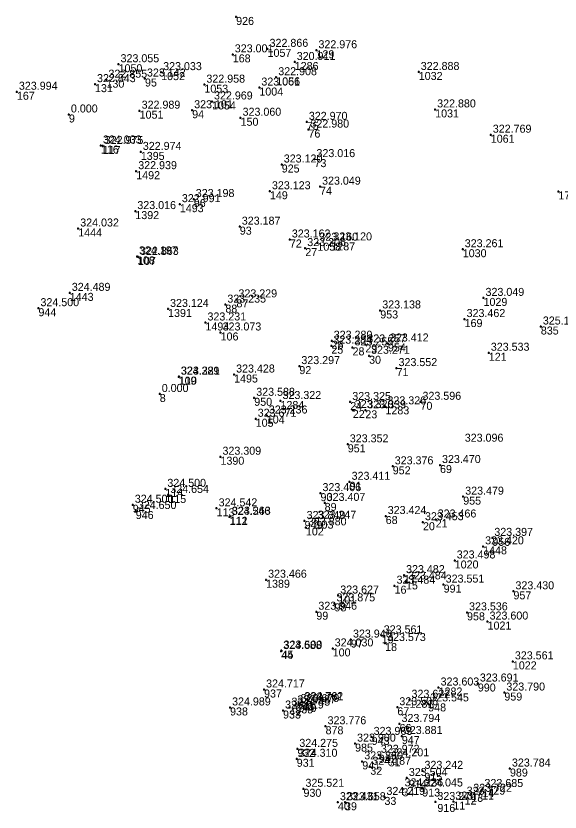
# Model space of a CAD drawing. Extents: x -829398 to -819400, y -1074439 to -1067977.
# Drawn here: x -820732.5 to -820650.8, y -1071116.8 to -1070997.4 of the extents above; entities that cross this region are included whole.
import ezdxf

# ---------------------------------------------------------------- set-up
doc = ezdxf.new("R2010")
doc.units = 0
for name, color, linetype in [('Vrstva 60', 7, 'Continuous'), ('Vrstva 61', 7, 'Continuous'), ('Čísla bodů_doměření_2012', 7, 'Continuous')]:
    doc.layers.add(name, color=color, linetype=linetype)

# ---------------------------------------------------------------- blocks, each defined once
blk = doc.blocks.new('BOD')
at = {"layer": 'Čísla bodů_doměření_2012'}
for p, q in [((-0.15, 0), (0.15, 0)), ((0, -0.15), (0, 0.15))]:
    blk.add_line(p, q, dxfattribs=at)

msp = doc.modelspace()

# ---------------------------------------------------------------- block references
at = {"layer": 'Vrstva 60'}
for p in [(-820699.428, -1070997.566), (-820699.428, -1070997.566), (-820699.935, -1071003.177), (-820699.935, -1071003.177), (-820694.714, -1071002.351), (-820694.714, -1071002.351), (-820687.379, -1071002.562), (-820687.379, -1071002.562), (-820690.641, -1071004.323), (-820690.641, -1071004.323), (-820717.072, -1071004.659), (-820717.072, -1071004.659), (-820710.681, -1071005.842), (-820710.681, -1071005.842), (-820693.408, -1071006.608), (-820693.408, -1071006.608), (-820672.031, -1071005.814), (-820672.031, -1071005.814), (-820720.605, -1071007.642), (-820720.605, -1071007.642), (-820718.885, -1071006.975), (-820718.885, -1071006.975), (-820713.108, -1071006.8), (-820713.108, -1071006.8), (-820704.193, -1071007.719), (-820704.193, -1071007.719), (-820732.324, -1071008.783), (-820732.324, -1071008.783), (-820695.946, -1071008.155), (-820695.946, -1071008.155), (-820703.048, -1071010.238), (-820703.048, -1071010.238), (-820669.569, -1071011.431), (-820669.569, -1071011.431), (-820724.52, -1071012.19), (-820713.909, -1071011.621), (-820713.909, -1071011.621), (-820706.027, -1071011.556), (-820706.027, -1071011.556), (-820698.762, -1071012.681), (-820698.762, -1071012.681), (-820688.826, -1071013.295), (-820688.826, -1071013.295), (-820688.579, -1071014.453), (-820688.579, -1071014.453), (-820661.224, -1071015.222), (-820661.224, -1071015.222), (-820719.716, -1071016.84), (-820719.716, -1071016.84), (-820719.452, -1071016.912), (-820719.452, -1071016.912), (-820713.733, -1071017.801), (-820713.733, -1071017.801), (-820692.588, -1071019.689), (-820692.588, -1071019.689), (-820687.677, -1071018.881), (-820687.677, -1071018.881), (-820714.417, -1071020.688), (-820714.417, -1071020.688), (-820686.837, -1071023.009), (-820686.837, -1071023.009), (-820694.36, -1071023.7), (-820694.36, -1071023.7), (-820651.08, -1071023.73), (-820651.08, -1071023.73), (-820707.876, -1071025.635), (-820707.876, -1071025.635), (-820705.788, -1071024.868), (-820705.788, -1071024.868), (-820714.555, -1071026.672), (-820714.555, -1071026.672), (-820723.122, -1071029.282), (-820723.122, -1071029.282), (-820698.882, -1071029.008), (-820698.882, -1071029.008), (-820691.377, -1071030.932), (-820691.377, -1071030.932), (-820687.238, -1071031.414), (-820687.238, -1071031.414), (-820685.146, -1071031.365), (-820685.146, -1071031.365), (-820689.054, -1071032.221), (-820689.054, -1071032.221), (-820665.428, -1071032.39), (-820665.428, -1071032.39), (-820714.297, -1071033.457), (-820714.297, -1071033.457), (-820714.15, -1071033.541), (-820714.15, -1071033.541), (-820724.39, -1071038.93), (-820724.39, -1071038.93), (-820699.385, -1071039.908), (-820699.385, -1071039.908), (-820662.31, -1071039.687), (-820662.31, -1071039.687), (-820729.09, -1071041.23), (-820729.09, -1071041.23), (-820709.643, -1071041.342), (-820709.643, -1071041.342), (-820701.047, -1071040.696), (-820701.047, -1071040.696), (-820677.805, -1071041.567), (-820677.805, -1071041.567), (-820704.032, -1071043.37), (-820704.032, -1071043.37), (-820665.15, -1071042.86), (-820665.15, -1071042.86), (-820701.759, -1071044.869), (-820701.759, -1071044.869), (-820653.714, -1071043.977), (-820653.714, -1071043.977), (-820685.089, -1071046.106), (-820685.089, -1071046.106), (-820685.143, -1071046.85), (-820685.143, -1071046.85), (-820681.961, -1071047.105), (-820681.961, -1071047.105), (-820680.045, -1071046.664), (-820680.045, -1071046.664), (-820676.655, -1071046.521), (-820676.655, -1071046.521), (-820679.482, -1071048.361), (-820679.482, -1071048.361), (-820661.52, -1071047.91), (-820661.52, -1071047.91), (-820689.944, -1071049.911), (-820689.944, -1071049.911), (-820675.36, -1071050.21), (-820675.36, -1071050.21), (-820708.048, -1071051.498), (-820708.048, -1071051.498), (-820707.994, -1071051.482), (-820707.994, -1071051.482), (-820699.733, -1071051.172), (-820699.733, -1071051.172), (-820710.89, -1071054.09), (-820696.713, -1071054.663), (-820696.713, -1071054.663), (-820692.773, -1071055.141), (-820692.773, -1071055.141), (-820682.306, -1071055.292), (-820682.306, -1071055.292), (-820671.77, -1071055.26), (-820671.77, -1071055.26), (-820681.925, -1071056.496), (-820681.925, -1071056.496), (-820680.045, -1071056.539), (-820680.045, -1071056.539), (-820677.026, -1071055.942), (-820677.026, -1071055.942), (-820696.495, -1071057.803), (-820696.495, -1071057.803), (-820694.832, -1071057.317), (-820694.832, -1071057.317), (-820682.679, -1071061.637), (-820682.679, -1071061.637), (-820701.778, -1071063.496), (-820701.778, -1071063.496), (-820675.935, -1071064.934), (-820675.935, -1071064.934), (-820668.84, -1071064.74), (-820668.84, -1071064.74), (-820682.403, -1071067.253), (-820682.403, -1071067.253), (-820710.05, -1071068.31), (-820710.05, -1071068.31), (-820709.61, -1071069.23), (-820709.61, -1071069.23), (-820686.777, -1071068.954), (-820686.777, -1071068.954), (-820665.36, -1071069.48), (-820665.36, -1071069.48), (-820714.94, -1071070.69), (-820714.94, -1071070.69), (-820686.147, -1071070.417), (-820686.147, -1071070.417), (-820714.49, -1071071.63), (-820714.49, -1071071.63), (-820702.357, -1071071.232), (-820702.357, -1071071.232), (-820676.988, -1071072.389), (-820676.988, -1071072.389), (-820700.402, -1071072.508), (-820700.402, -1071072.508), (-820700.344, -1071072.478), (-820700.344, -1071072.478), (-820689.154, -1071073.125), (-820689.154, -1071073.125), (-820687.506, -1071073.077), (-820687.506, -1071073.077), (-820671.398, -1071073.314), (-820671.398, -1071073.314), (-820669.491, -1071072.905), (-820669.491, -1071072.905), (-820688.961, -1071074.089), (-820688.961, -1071074.089), (-820660.99, -1071075.66), (-820660.99, -1071075.66), (-820662.369, -1071076.93), (-820662.369, -1071076.93), (-820666.633, -1071079.046), (-820666.633, -1071079.046), (-820694.936, -1071081.933), (-820694.936, -1071081.933), (-820674.237, -1071081.247), (-820674.237, -1071081.247), (-820675.658, -1071082.826), (-820675.658, -1071082.826), (-820673.944, -1071082.187), (-820673.944, -1071082.187), (-820668.293, -1071082.666), (-820668.293, -1071082.666), (-820684.104, -1071084.304), (-820684.104, -1071084.304), (-820657.82, -1071083.67), (-820657.82, -1071083.67), (-820684.675, -1071085.481), (-820684.675, -1071085.481), (-820687.394, -1071086.73), (-820687.394, -1071086.73), (-820664.784, -1071086.823), (-820664.784, -1071086.823), (-820661.702, -1071088.205), (-820661.702, -1071088.205), (-820677.585, -1071090.273), (-820677.585, -1071090.273), (-820682.2, -1071090.907), (-820682.2, -1071090.907), (-820677.079, -1071091.424), (-820677.079, -1071091.424), (-820692.673, -1071092.629), (-820692.673, -1071092.629), (-820692.611, -1071092.555), (-820692.611, -1071092.555), (-820684.942, -1071092.232), (-820684.942, -1071092.232), (-820657.911, -1071094.173), (-820657.911, -1071094.173), (-820695.24, -1071098.39), (-820695.24, -1071098.39), (-820669.052, -1071098.092), (-820669.052, -1071098.092), (-820663.163, -1071097.493), (-820663.163, -1071097.493), (-820659.184, -1071098.849), (-820659.184, -1071098.849), (-820690.55, -1071100.775), (-820690.55, -1071100.775), (-820690.058, -1071100.571), (-820690.058, -1071100.571), (-820689.484, -1071100.279), (-820689.484, -1071100.279), (-820689.432, -1071100.322), (-820689.432, -1071100.322), (-820675.242, -1071101.052), (-820675.242, -1071101.052), (-820673.417, -1071099.928), (-820673.417, -1071099.928), (-820670.611, -1071100.475), (-820670.611, -1071100.475), (-820700.34, -1071101.08), (-820700.34, -1071101.08), (-820692.39, -1071101.54), (-820692.39, -1071101.54), (-820691.423, -1071101.109), (-820691.423, -1071101.109), (-820686.01, -1071103.902), (-820686.01, -1071103.902), (-820674.915, -1071103.557), (-820674.915, -1071103.557), (-820679.101, -1071105.497), (-820679.101, -1071105.497), (-820674.569, -1071105.362), (-820674.569, -1071105.362), (-820681.583, -1071106.502), (-820681.583, -1071106.502), (-820690.248, -1071107.29), (-820690.248, -1071107.29), (-820678.017, -1071108.175), (-820678.017, -1071108.175), (-820690.335, -1071108.776), (-820690.335, -1071108.776), (-820680.502, -1071109.166), (-820680.502, -1071109.166), (-820676.564, -1071108.712), (-820676.564, -1071108.712), (-820679.297, -1071109.971), (-820679.297, -1071109.971), (-820671.469, -1071110.585), (-820658.346, -1071110.238), (-820658.346, -1071110.238), (-820673.818, -1071111.656), (-820689.327, -1071113.273), (-820689.327, -1071113.273), (-820674.467, -1071113.208), (-820674.467, -1071113.208), (-820671.509, -1071113.232), (-820671.509, -1071113.232), (-820664.15, -1071114.029), (-820664.15, -1071114.029), (-820662.467, -1071113.312), (-820662.467, -1071113.312), (-820684.16, -1071115.281), (-820684.16, -1071115.281), (-820683.092, -1071115.294), (-820683.092, -1071115.294), (-820677.178, -1071114.493), (-820677.178, -1071114.493), (-820669.534, -1071115.249), (-820666.842, -1071115.194), (-820666.842, -1071115.194), (-820665.15, -1071114.456), (-820665.15, -1071114.456)]:
    msp.add_blockref('BOD', p, dxfattribs=at)

# ---------------------------------------------------------------- texts
for s, p in [('926', (-820699.428, -1070998.766)), ('926', (-820699.428, -1070998.766)), ('1057', (-820694.714, -1071003.551)), ('129', (-820687.379, -1071003.762)), ('129', (-820687.379, -1071003.762)), ('168', (-820699.935, -1071004.377)), ('168', (-820699.935, -1071004.377)), ('1050', (-820717.072, -1071005.859)), ('1286', (-820690.641, -1071005.523)), ('1052', (-820710.681, -1071007.042)), ('1056', (-820693.408, -1071007.808)), ('1032', (-820672.031, -1071007.014)), ('131', (-820720.605, -1071008.842)), ('131', (-820720.605, -1071008.842)), ('130', (-820718.885, -1071008.175)), ('130', (-820718.885, -1071008.175)), ('95', (-820713.108, -1071008)), ('1053', (-820704.193, -1071008.919)), ('167', (-820732.324, -1071009.983)), ('167', (-820732.324, -1071009.983)), ('1004', (-820695.946, -1071009.355)), ('1054', (-820703.048, -1071011.438)), ('9', (-820724.52, -1071013.39)), ('1051', (-820713.909, -1071012.821)), ('94', (-820706.027, -1071012.756)), ('1031', (-820669.569, -1071012.631)), ('150', (-820698.762, -1071013.881)), ('150', (-820698.762, -1071013.881)), ('75', (-820688.826, -1071014.495)), ('76', (-820688.579, -1071015.653)), ('1061', (-820661.224, -1071016.422)), ('116', (-820719.716, -1071018.04)), ('116', (-820719.716, -1071018.04)), ('117', (-820719.452, -1071018.112)), ('117', (-820719.452, -1071018.112)), ('1395', (-820713.733, -1071019.001)), ('925', (-820692.588, -1071020.889)), ('925', (-820692.588, -1071020.889)), ('73', (-820687.677, -1071020.081)), ('1492', (-820714.417, -1071021.888)), ('74', (-820686.837, -1071024.209)), ('149', (-820694.36, -1071024.9)), ('149', (-820694.36, -1071024.9)), ('171', (-820651.08, -1071024.93)), ('171', (-820651.08, -1071024.93)), ('1493', (-820707.876, -1071026.835)), ('96', (-820705.788, -1071026.068)), ('1392', (-820714.555, -1071027.872)), ('1444', (-820723.122, -1071030.482)), ('93', (-820698.882, -1071030.208)), ('72', (-820691.377, -1071032.132)), ('1058', (-820687.238, -1071032.614)), ('1287', (-820685.146, -1071032.565)), ('27', (-820689.054, -1071033.421)), ('1030', (-820665.428, -1071033.59)), ('108', (-820714.297, -1071034.657)), ('108', (-820714.297, -1071034.657)), ('107', (-820714.15, -1071034.741)), ('107', (-820714.15, -1071034.741)), ('1443', (-820724.39, -1071040.13)), ('87', (-820699.385, -1071041.108)), ('1029', (-820662.31, -1071040.887)), ('944', (-820729.09, -1071042.43)), ('944', (-820729.09, -1071042.43)), ('88', (-820701.047, -1071041.896)), ('1391', (-820709.643, -1071042.542)), ('953', (-820677.805, -1071042.767)), ('953', (-820677.805, -1071042.767)), ('1494', (-820704.032, -1071044.57)), ('169', (-820665.15, -1071044.06)), ('169', (-820665.15, -1071044.06)), ('835', (-820653.714, -1071045.177)), ('835', (-820653.714, -1071045.177)), ('106', (-820701.759, -1071046.069)), ('106', (-820701.759, -1071046.069)), ('25', (-820685.143, -1071048.05)), ('26', (-820685.089, -1071047.306)), ('28', (-820681.961, -1071048.305)), ('29', (-820680.045, -1071047.864)), ('954', (-820676.655, -1071047.721)), ('954', (-820676.655, -1071047.721)), ('30', (-820679.482, -1071049.561)), ('121', (-820661.52, -1071049.11)), ('121', (-820661.52, -1071049.11)), ('92', (-820689.944, -1071051.111)), ('71', (-820675.36, -1071051.41)), ('109', (-820708.048, -1071052.698)), ('109', (-820708.048, -1071052.698)), ('110', (-820707.994, -1071052.682)), ('110', (-820707.994, -1071052.682)), ('1495', (-820699.733, -1071052.372)), ('8', (-820710.89, -1071055.29)), ('950', (-820696.713, -1071055.863)), ('950', (-820696.713, -1071055.863)), ('1284', (-820692.773, -1071056.341)), ('24', (-820682.306, -1071056.492)), ('70', (-820671.77, -1071056.46)), ('22', (-820681.925, -1071057.696)), ('23', (-820680.045, -1071057.739)), ('1283', (-820677.026, -1071057.142)), ('105', (-820696.495, -1071059.003)), ('105', (-820696.495, -1071059.003)), ('104', (-820694.832, -1071058.517)), ('104', (-820694.832, -1071058.517)), ('951', (-820682.679, -1071062.837)), ('951', (-820682.679, -1071062.837)), ('1390', (-820701.778, -1071064.696)), ('952', (-820675.935, -1071066.134)), ('952', (-820675.935, -1071066.134)), ('69', (-820668.84, -1071065.94)), ('91', (-820682.403, -1071068.453)), ('114', (-820710.05, -1071069.51)), ('114', (-820710.05, -1071069.51)), ('115', (-820709.61, -1071070.43)), ('115', (-820709.61, -1071070.43)), ('90', (-820686.777, -1071070.154)), ('955', (-820665.36, -1071070.68)), ('955', (-820665.36, -1071070.68)), ('945', (-820714.94, -1071071.89)), ('945', (-820714.94, -1071071.89)), ('89', (-820686.147, -1071071.617)), ('946', (-820714.49, -1071072.83)), ('946', (-820714.49, -1071072.83)), ('113', (-820702.357, -1071072.432)), ('113', (-820702.357, -1071072.432)), ('112', (-820700.402, -1071073.708)), ('112', (-820700.402, -1071073.708)), ('111', (-820700.344, -1071073.678)), ('111', (-820700.344, -1071073.678)), ('949', (-820689.154, -1071074.325)), ('949', (-820689.154, -1071074.325)), ('103', (-820687.506, -1071074.277)), ('103', (-820687.506, -1071074.277)), ('68', (-820676.988, -1071073.589)), ('20', (-820671.398, -1071074.514)), ('21', (-820669.491, -1071074.105)), ('102', (-820688.961, -1071075.289)), ('102', (-820688.961, -1071075.289)), ('956', (-820660.99, -1071076.86)), ('956', (-820660.99, -1071076.86)), ('1448', (-820662.369, -1071078.13)), ('1020', (-820666.633, -1071080.246)), ('17', (-820674.237, -1071082.447)), ('1389', (-820694.936, -1071083.133)), ('16', (-820675.658, -1071084.026)), ('15', (-820673.944, -1071083.387)), ('991', (-820668.293, -1071083.866)), ('991', (-820668.293, -1071083.866)), ('957', (-820657.82, -1071084.87)), ('957', (-820657.82, -1071084.87)), ('101', (-820684.104, -1071085.504)), ('101', (-820684.104, -1071085.504)), ('98', (-820684.675, -1071086.681)), ('99', (-820687.394, -1071087.93)), ('958', (-820664.784, -1071088.023)), ('958', (-820664.784, -1071088.023)), ('1021', (-820661.702, -1071089.405)), ('97', (-820682.2, -1071092.107)), ('19', (-820677.585, -1071091.473)), ('100', (-820684.942, -1071093.432)), ('100', (-820684.942, -1071093.432)), ('18', (-820677.079, -1071092.624)), ('44', (-820692.673, -1071093.829)), ('45', (-820692.611, -1071093.755)), ('1022', (-820657.911, -1071095.373)), ('937', (-820695.24, -1071099.59)), ('937', (-820695.24, -1071099.59)), ('1282', (-820669.052, -1071099.292)), ('990', (-820663.163, -1071098.693)), ('990', (-820663.163, -1071098.693)), ('959', (-820659.184, -1071100.049)), ('959', (-820659.184, -1071100.049)), ('939', (-820690.55, -1071101.975)), ('939', (-820690.55, -1071101.975)), ('940', (-820690.058, -1071101.771)), ('940', (-820690.058, -1071101.771)), ('43', (-820689.484, -1071101.479)), ('41', (-820689.432, -1071101.522)), ('1281', (-820673.417, -1071101.128)), ('948', (-820670.611, -1071101.675)), ('948', (-820670.611, -1071101.675)), ('938', (-820700.34, -1071102.28)), ('938', (-820700.34, -1071102.28)), ('933', (-820692.39, -1071102.74)), ('933', (-820692.39, -1071102.74)), ('42', (-820691.423, -1071102.309)), ('67', (-820675.242, -1071102.252)), ('878', (-820686.01, -1071105.102)), ('878', (-820686.01, -1071105.102)), ('66', (-820674.915, -1071104.757)), ('943', (-820679.101, -1071106.697)), ('943', (-820679.101, -1071106.697)), ('947', (-820674.569, -1071106.562)), ('947', (-820674.569, -1071106.562)), ('985', (-820681.583, -1071107.702)), ('985', (-820681.583, -1071107.702)), ('932', (-820690.248, -1071108.49)), ('932', (-820690.248, -1071108.49)), ('931', (-820690.335, -1071109.976)), ('931', (-820690.335, -1071109.976)), ('941', (-820680.502, -1071110.366)), ('941', (-820680.502, -1071110.366)), ('942', (-820678.017, -1071109.375)), ('942', (-820678.017, -1071109.375)), ('31', (-820676.564, -1071109.912)), ('32', (-820679.297, -1071111.171)), ('989', (-820658.346, -1071111.438)), ('989', (-820658.346, -1071111.438)), ('915', (-820671.169, -1071112.085)), ('914', (-820673.518, -1071113.156)), ('930', (-820689.327, -1071114.473)), ('930', (-820689.327, -1071114.473)), ('34', (-820674.467, -1071114.408)), ('913', (-820671.509, -1071114.432)), ('913', (-820671.509, -1071114.432)), ('13', (-820664.15, -1071115.229)), ('14', (-820662.467, -1071114.512)), ('33', (-820677.178, -1071115.693)), ('11', (-820666.842, -1071116.394)), ('12', (-820665.15, -1071115.656)), ('40', (-820684.16, -1071116.481)), ('39', (-820683.092, -1071116.494)), ('916', (-820669.234, -1071116.749))]:
    msp.add_text(s, height=1.2, dxfattribs=at).set_placement(p)
at = {"layer": 'Vrstva 61'}
for s, p in [('323.001', (-820699.635, -1071002.877)), ('322.866', (-820694.414, -1071002.051)), ('322.976', (-820687.079, -1071002.262)), ('320.911', (-820690.341, -1071004.023)), ('323.055', (-820716.772, -1071004.359)), ('323.142', (-820712.808, -1071006.5)), ('323.033', (-820710.381, -1071005.542)), ('322.908', (-820693.108, -1071006.308)), ('322.888', (-820671.731, -1071005.514)), ('322.843', (-820720.305, -1071007.342)), ('322.855', (-820718.585, -1071006.675)), ('322.958', (-820703.893, -1071007.419)), ('323.994', (-820732.024, -1071008.483)), ('323.061', (-820695.646, -1071007.855)), ('322.969', (-820702.748, -1071009.938)), ('322.989', (-820713.609, -1071011.321)), ('323.101', (-820705.727, -1071011.256)), ('322.880', (-820669.269, -1071011.131)), ('0.000', (-820724.22, -1071011.89)), ('323.060', (-820698.462, -1071012.381)), ('322.970', (-820688.526, -1071012.995)), ('322.980', (-820688.279, -1071014.153)), ('322.769', (-820660.924, -1071014.922)), ('324.033', (-820719.416, -1071016.54)), ('322.975', (-820719.152, -1071016.612)), ('322.974', (-820713.433, -1071017.501)), ('323.120', (-820692.288, -1071019.389)), ('323.016', (-820687.377, -1071018.581)), ('322.939', (-820714.117, -1071020.388)), ('323.049', (-820686.537, -1071022.709)), ('323.123', (-820694.06, -1071023.4)), ('322.991', (-820707.576, -1071025.335)), ('323.198', (-820705.488, -1071024.568)), ('323.016', (-820714.255, -1071026.372)), ('324.032', (-820722.822, -1071028.982)), ('323.187', (-820698.582, -1071028.708)), ('323.162', (-820691.077, -1071030.632)), ('323.160', (-820686.938, -1071031.114)), ('323.120', (-820684.846, -1071031.065)), ('323.206', (-820688.754, -1071031.921)), ('323.261', (-820665.128, -1071032.09)), ('324.197', (-820713.997, -1071033.157)), ('322.863', (-820713.85, -1071033.241)), ('324.489', (-820724.09, -1071038.63)), ('323.229', (-820699.085, -1071039.608)), ('323.049', (-820662.01, -1071039.387)), ('324.500', (-820728.79, -1071040.93)), ('323.124', (-820709.343, -1071041.042)), ('323.235', (-820700.747, -1071040.396)), ('323.138', (-820677.505, -1071041.267)), ('323.231', (-820703.732, -1071043.07)), ('323.462', (-820664.85, -1071042.56)), ('323.073', (-820701.459, -1071044.569)), ('325.179', (-820653.414, -1071043.677)), ('323.280', (-820684.789, -1071045.806)), ('323.284', (-820684.843, -1071046.55)), ('323.255', (-820681.661, -1071046.805)), ('323.257', (-820679.745, -1071046.364)), ('323.412', (-820676.355, -1071046.221)), ('323.271', (-820679.182, -1071048.061)), ('323.533', (-820661.22, -1071047.61)), ('323.297', (-820689.644, -1071049.611)), ('323.552', (-820675.06, -1071049.91)), ('324.389', (-820707.748, -1071051.198)), ('323.221', (-820707.694, -1071051.182)), ('323.428', (-820699.433, -1071050.872)), ('0.000', (-820710.59, -1071053.79)), ('323.588', (-820696.413, -1071054.363)), ('323.322', (-820692.473, -1071054.841)), ('323.325', (-820682.006, -1071054.992)), ('323.596', (-820671.47, -1071054.96)), ('323.320', (-820681.625, -1071056.196)), ('323.339', (-820679.745, -1071056.239)), ('323.326', (-820676.726, -1071055.642)), ('323.671', (-820696.195, -1071057.503)), ('323.236', (-820694.532, -1071057.017)), ('323.352', (-820682.379, -1071061.337)), ('323.096', (-820665.13, -1071061.245)), ('323.309', (-820701.478, -1071063.196)), ('323.376', (-820675.635, -1071064.634)), ('323.470', (-820668.54, -1071064.44)), ('323.411', (-820682.103, -1071066.953)), ('324.500', (-820709.75, -1071068.01)), ('323.406', (-820686.477, -1071068.654)), ('324.654', (-820709.31, -1071068.93)), ('323.479', (-820665.06, -1071069.18)), ('324.500', (-820714.64, -1071070.39)), ('324.542', (-820702.057, -1071070.932)), ('323.407', (-820685.847, -1071070.117)), ('324.650', (-820714.19, -1071071.33)), ('324.546', (-820700.102, -1071072.208)), ('323.263', (-820700.044, -1071072.178)), ('323.424', (-820676.688, -1071072.089)), ('323.849', (-820688.854, -1071072.825)), ('323.247', (-820687.206, -1071072.777)), ('323.453', (-820671.098, -1071073.014)), ('323.466', (-820669.191, -1071072.605)), ('323.880', (-820688.661, -1071073.789)), ('323.397', (-820660.69, -1071075.36)), ('323.420', (-820662.069, -1071076.63)), ('323.498', (-820666.333, -1071078.746)), ('323.466', (-820694.636, -1071081.633)), ('323.482', (-820673.937, -1071080.947)), ('323.484', (-820675.358, -1071082.526)), ('323.484', (-820673.644, -1071081.887)), ('323.551', (-820667.993, -1071082.366)), ('323.627', (-820683.804, -1071084.004)), ('323.430', (-820657.52, -1071083.37)), ('323.875', (-820684.375, -1071085.181)), ('323.946', (-820687.094, -1071086.43)), ('323.536', (-820664.484, -1071086.523)), ('323.600', (-820661.402, -1071087.905)), ('323.561', (-820677.285, -1071089.973)), ('323.946', (-820681.9, -1071090.607)), ('323.573', (-820676.779, -1071091.124)), ('324.688', (-820692.373, -1071092.329)), ('323.500', (-820692.311, -1071092.255)), ('324.030', (-820684.642, -1071091.932)), ('323.561', (-820657.611, -1071093.873)), ('323.691', (-820662.863, -1071097.193)), ('324.717', (-820694.94, -1071098.09)), ('323.603', (-820668.752, -1071097.792)), ('323.622', (-820673.117, -1071099.628)), ('323.790', (-820658.884, -1071098.549)), ('324.989', (-820700.04, -1071100.78)), ('324.745', (-820691.123, -1071100.809)), ('322.987', (-820690.25, -1071100.475)), ('323.679', (-820689.758, -1071100.271)), ('324.762', (-820689.184, -1071099.979)), ('323.781', (-820689.132, -1071100.022)), ('323.506', (-820674.942, -1071100.752)), ('323.545', (-820670.311, -1071100.175)), ('325.019', (-820692.09, -1071101.24)), ('323.794', (-820674.615, -1071103.257)), ('323.776', (-820685.71, -1071103.602)), ('323.963', (-820678.801, -1071105.197)), ('323.881', (-820674.269, -1071105.062)), ('323.900', (-820681.283, -1071106.202)), ('324.275', (-820689.948, -1071106.99)), ('323.972', (-820677.717, -1071107.875)), ('324.310', (-820690.035, -1071108.476)), ('323.860', (-820680.202, -1071108.866)), ('324.201', (-820676.264, -1071108.412)), ('324.187', (-820678.997, -1071109.671)), ('323.242', (-820671.169, -1071110.285)), ('323.784', (-820658.046, -1071109.938)), ('323.504', (-820673.518, -1071111.356)), ('325.521', (-820689.027, -1071112.973)), ('324.236', (-820674.167, -1071112.908)), ('324.045', (-820671.209, -1071112.932)), ('323.722', (-820663.85, -1071113.729)), ('323.685', (-820662.167, -1071113.012)), ('323.431', (-820683.86, -1071114.981)), ('323.658', (-820682.792, -1071114.994)), ('324.219', (-820676.878, -1071114.193)), ('323.270', (-820669.234, -1071114.949)), ('323.711', (-820666.542, -1071114.894)), ('323.729', (-820664.85, -1071114.156))]:
    msp.add_text(s, height=1.2, dxfattribs=at).set_placement(p)

doc.saveas('drawing.dxf')
